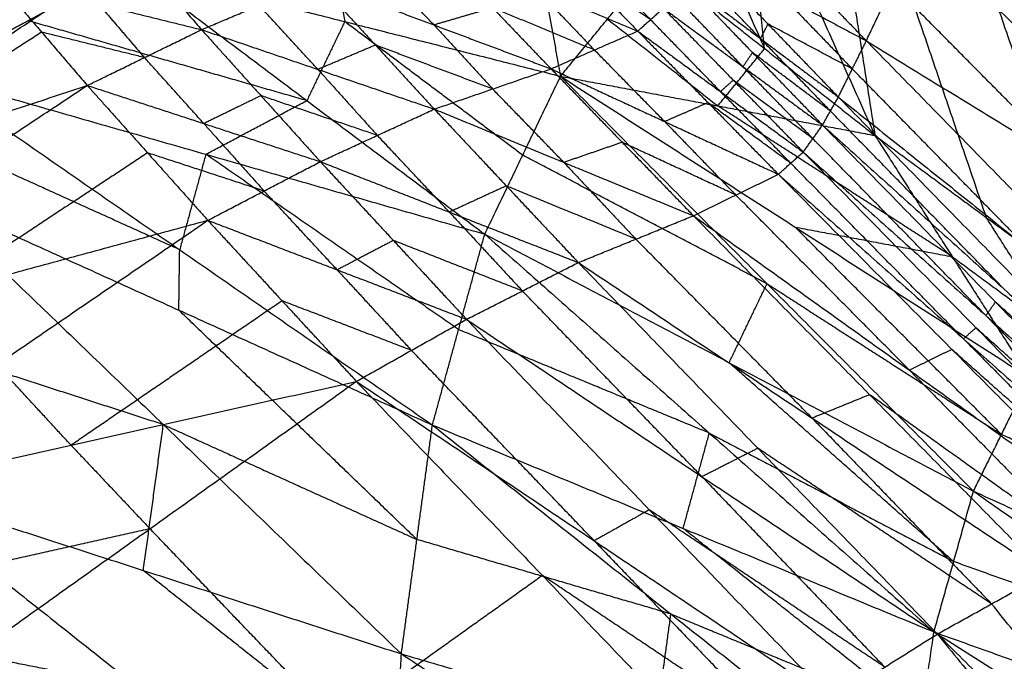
# Model space of a CAD drawing. Header units: millimetres. Extents: x -106 to 110, y -96 to 120.
# Tile 363 of 656: x -74.2 to -71.94, y 84.61 to 86.07. Entities that reach past the tile are written whole.
import ezdxf

# ---------------------------------------------------------------- set-up
doc = ezdxf.new("R2010")
doc.units = ezdxf.units.MM
doc.header["$MEASUREMENT"] = 0
doc.layers.add('Default', color=7, linetype='Continuous', true_color=0x000000)

msp = doc.modelspace()

# ---------------------------------------------------------------- linework, layer by layer
at = {"layer": 'Default'}
for points in [[(-72.2144, 88.5974, 11.3891), (-71.9718, 87.0158, 11.5455), (-71.7292, 85.4342, 11.702)], [(-72.2144, 88.5974, 11.3891), (-71.7154, 86.8415, 11.3661), (-71.2163, 85.0857, 11.343)], [(-72.5628, 87.8815, 11.7681), (-72.4007, 86.8455, 11.9209), (-72.2385, 85.8095, 12.0736)], [(-72.5628, 87.8815, 11.7681), (-72.146, 86.6578, 11.735), (-71.7292, 85.4342, 11.702)], [(-72.8458, 87.1648, 12.2049), (-72.5422, 86.4872, 12.1393), (-72.2385, 85.8095, 12.0736)], [(-71.9718, 87.0158, 11.5455), (-71.7223, 86.1379, 11.534), (-71.4728, 85.2599, 11.5225)], [(-72.4007, 86.8455, 11.9209), (-72.1923, 86.2337, 11.9043), (-71.9839, 85.6219, 11.8878)], [(-72.7946, 86.686, 12.3298), (-72.6428, 86.3472, 12.297), (-72.491, 86.0084, 12.2642)], [(-72.491, 86.0084, 12.2642), (-72.5166, 86.2478, 12.2017), (-72.5422, 86.4872, 12.1393)], [(-73.054, 86.4633, 12.6947), (-73.006, 86.2042, 12.3297), (-72.9581, 85.9451, 11.9648)], [(-72.5862, 86.3647, 13.8949), (-72.4222, 86.1955, 13.899), (-72.2582, 86.0263, 13.9032)], [(-73.5001, 86.3293, 12.3814), (-73.4761, 86.1998, 12.1989), (-73.4521, 86.0703, 12.0164)], [(-73.0461, 86.3203, 13.8828), (-72.9138, 86.1844, 13.9101), (-72.7814, 86.0486, 13.9373)], [(-73.9865, 86.29, 13.5676), (-73.8832, 86.1709, 13.6535), (-73.7799, 86.0518, 13.7394)], [(-72.2582, 86.0263, 13.9032), (-72.1975, 86.1541, 13.8978), (-72.1368, 86.2818, 13.8923)], [(-72.1368, 86.2818, 13.8923), (-71.7211, 85.8618, 13.7972), (-71.3054, 85.4417, 13.702)], [(-72.1368, 86.2818, 13.8923), (-71.5734, 86.1025, 13.8121), (-71.01, 85.9231, 13.7319)], [(-73.2472, 86.2415, 13.8419), (-73.1136, 86.1018, 13.8773), (-72.98, 85.9621, 13.9126)], [(-73.2472, 86.2415, 13.8419), (-73.0143, 86.145, 13.8896), (-72.7814, 86.0486, 13.9373)], [(-72.6449, 86.2323, 13.9158), (-72.4836, 86.0649, 13.9148), (-72.3223, 85.8975, 13.9139)], [(-72.6449, 86.2323, 13.9158), (-72.4515, 86.1293, 13.9095), (-72.2582, 86.0263, 13.9032)], [(-72.9581, 85.9451, 11.9648), (-72.8507, 86.0761, 12.2098), (-72.7434, 86.2072, 12.4547)], [(-72.8845, 86.2105, 13.91), (-72.8184, 86.1426, 13.9236), (-72.7522, 86.0747, 13.9372)], [(-72.7434, 86.2072, 12.4547), (-72.491, 86.0084, 12.2642), (-72.2385, 85.8095, 12.0736)], [(-74.4084, 85.9493, 11.8448), (-74.1773, 86.0724, 11.9564), (-73.9461, 86.1954, 12.0681)], [(-73.9461, 86.1954, 12.0681), (-73.5389, 85.8894, 11.8003), (-73.1316, 85.5835, 11.5325)], [(-73.9461, 86.1954, 12.0681), (-73.4521, 86.0703, 12.0164), (-72.9581, 85.9451, 11.9648)], [(-73.248, 86.0626, 13.8479), (-73.3148, 86.1325, 13.8302), (-73.3816, 86.2023, 13.8126)], [(-72.7522, 86.0747, 13.9372), (-72.833, 86.1295, 13.9237), (-72.9138, 86.1844, 13.9101)], [(-72.5007, 86.0315, 13.9208), (-72.5813, 86.1152, 13.9212), (-72.662, 86.1989, 13.9217)], [(-74.2505, 86.168, 13.5095), (-74.1459, 86.046, 13.6048), (-74.0414, 85.9241, 13.7002)], [(-74.2505, 86.168, 13.5095), (-74.0152, 86.1099, 13.6244), (-73.7799, 86.0518, 13.7394)], [(-73.7799, 86.0518, 13.7394), (-73.648, 86.1075, 13.7613), (-73.5161, 86.1631, 13.7832)], [(-73.5161, 86.1631, 13.7832), (-73.3816, 86.0165, 13.8311), (-73.2472, 85.8698, 13.879)], [(-73.5161, 86.1631, 13.7832), (-73.248, 86.0626, 13.8479), (-72.98, 85.9621, 13.9126)], [(-72.6791, 86.1654, 13.9276), (-72.5188, 85.9993, 13.9243), (-72.3585, 85.8332, 13.9209)], [(-72.6791, 86.1654, 13.9276), (-72.5007, 86.0315, 13.9208), (-72.3223, 85.8975, 13.9139)], [(-73.0143, 86.145, 13.8896), (-72.9475, 86.0752, 13.9073), (-72.8807, 86.0053, 13.925)], [(-71.7818, 85.734, 13.8026), (-71.9897, 85.944, 13.8502), (-72.1975, 86.1541, 13.8978)], [(-75.084, 85.4658, 11.6328), (-74.5882, 85.7949, 11.812), (-74.0925, 86.1241, 11.9913)], [(-72.5407, 85.967, 13.929), (-72.6209, 86.0501, 13.9307), (-72.701, 86.1331, 13.9324)], [(-72.4515, 86.1293, 13.9095), (-72.3709, 86.0456, 13.909), (-72.2903, 85.9619, 13.9085)], [(-74.0152, 86.1099, 13.6244), (-73.9629, 86.0489, 13.6721), (-73.9106, 85.9879, 13.7198)], [(-73.5135, 85.9608, 13.8092), (-73.5807, 86.0341, 13.7852), (-73.648, 86.1075, 13.7613)], [(-73.1136, 86.1018, 13.8773), (-73.1808, 86.0822, 13.8626), (-73.248, 86.0626, 13.8479)], [(-72.8807, 86.0053, 13.925), (-72.9972, 86.0536, 13.9011), (-73.1136, 86.1018, 13.8773)], [(-72.7814, 86.0486, 13.9373), (-72.7522, 86.0747, 13.9372), (-72.7229, 86.1008, 13.9371)], [(-72.7229, 86.1008, 13.9371), (-72.5628, 85.9361, 13.9321), (-72.4027, 85.7715, 13.9271)], [(-72.7229, 86.1008, 13.9371), (-72.5407, 85.967, 13.929), (-72.3585, 85.8332, 13.9209)], [(-73.5389, 85.8894, 11.8003), (-73.8581, 85.9809, 11.8784), (-74.1773, 86.0724, 11.9564)], [(-73.4521, 86.0703, 12.0164), (-73.4955, 85.9798, 11.9084), (-73.5389, 85.8894, 11.8003)], [(-73.0448, 85.7643, 11.7487), (-73.2485, 85.9173, 11.8825), (-73.4521, 86.0703, 12.0164)], [(-72.8507, 86.0761, 12.2098), (-72.7245, 85.9767, 12.1145), (-72.5983, 85.8773, 12.0192)], [(-72.5921, 85.91, 13.9322), (-72.6721, 85.9923, 13.9347), (-72.7522, 86.0747, 13.9372)], [(-74.0414, 85.9241, 13.7002), (-73.9106, 85.9879, 13.7198), (-73.7799, 86.0518, 13.7394)], [(-73.7799, 86.0518, 13.7394), (-73.6439, 85.9007, 13.7973), (-73.5079, 85.7495, 13.8552)], [(-73.7799, 86.0518, 13.7394), (-73.5135, 85.9608, 13.8092), (-73.2472, 85.8698, 13.879)], [(-73.248, 86.0626, 13.8479), (-73.1808, 85.9893, 13.8719), (-73.1136, 85.916, 13.8958)], [(-72.98, 85.9621, 13.9126), (-72.8807, 86.0053, 13.925), (-72.7814, 86.0486, 13.9373)], [(-72.7814, 86.0486, 13.9373), (-72.6205, 85.8846, 13.9326), (-72.4596, 85.7206, 13.9279)], [(-72.7814, 86.0486, 13.9373), (-72.5921, 85.91, 13.9322), (-72.4027, 85.7715, 13.9271)], [(-72.4836, 86.0649, 13.9148), (-72.4921, 86.0482, 13.9178), (-72.5007, 86.0315, 13.9208)], [(-72.2903, 85.9619, 13.9085), (-72.3869, 86.0134, 13.9117), (-72.4836, 86.0649, 13.9148)], [(-74.1459, 86.046, 13.6048), (-74.3952, 85.8856, 13.5661), (-74.6445, 85.7251, 13.5274)], [(-73.9106, 85.9879, 13.7198), (-74.0283, 86.017, 13.6623), (-74.1459, 86.046, 13.6048)], [(-72.5007, 86.0315, 13.9208), (-72.4205, 85.9484, 13.9191), (-72.3404, 85.8654, 13.9174)], [(-72.3223, 85.8975, 13.9139), (-72.2903, 85.9619, 13.9085), (-72.2582, 86.0263, 13.9032)], [(-72.2582, 86.0263, 13.9032), (-71.8546, 85.6137, 13.796), (-71.451, 85.201, 13.6888)], [(-72.2582, 86.0263, 13.9032), (-71.7818, 85.734, 13.8026), (-71.3054, 85.4417, 13.702)], [(-73.3816, 86.0165, 13.8311), (-73.4476, 85.9886, 13.8202), (-73.5135, 85.9608, 13.8092)], [(-73.1136, 85.916, 13.8958), (-73.2476, 85.9662, 13.8635), (-73.3816, 86.0165, 13.8311)], [(-72.7198, 85.8413, 13.9203), (-72.8002, 85.9233, 13.9226), (-72.8807, 86.0053, 13.925)], [(-72.5983, 85.8773, 12.0192), (-72.5446, 85.9428, 12.1417), (-72.491, 86.0084, 12.2642)], [(-73.7747, 85.8368, 13.7777), (-73.8426, 85.9124, 13.7487), (-73.9106, 85.9879, 13.7198)], [(-72.5188, 85.9993, 13.9243), (-72.5298, 85.9832, 13.9266), (-72.5407, 85.967, 13.929)], [(-72.3404, 85.8654, 13.9174), (-72.4296, 85.9324, 13.9208), (-72.5188, 85.9993, 13.9243)], [(-73.5135, 85.9608, 13.8092), (-73.4455, 85.8852, 13.8382), (-73.3775, 85.8097, 13.8671)], [(-73.2472, 85.8698, 13.879), (-73.1136, 85.916, 13.8958), (-72.98, 85.9621, 13.9126)], [(-72.98, 85.9621, 13.9126), (-72.817, 85.7939, 13.9151), (-72.654, 85.6257, 13.9176)], [(-72.98, 85.9621, 13.9126), (-72.7198, 85.8413, 13.9203), (-72.4596, 85.7206, 13.9279)], [(-72.5407, 85.967, 13.929), (-72.4607, 85.8847, 13.9265), (-72.3806, 85.8023, 13.924)], [(-71.8866, 85.5493, 13.8014), (-72.0884, 85.7556, 13.855), (-72.2903, 85.9619, 13.9085)], [(-74.4084, 85.9493, 11.8448), (-73.8299, 85.5478, 11.5177), (-73.2514, 85.1464, 11.1905)], [(-74.4084, 85.9493, 11.8448), (-73.77, 85.7664, 11.6887), (-73.1316, 85.5835, 11.5325)], [(-73.1316, 85.5835, 11.5325), (-73.0448, 85.7643, 11.7487), (-72.9581, 85.9451, 11.9648)], [(-72.9581, 85.9451, 11.9648), (-72.5983, 85.8773, 12.0192), (-72.2385, 85.8095, 12.0736)], [(-72.9581, 85.9451, 11.9648), (-72.4855, 85.47, 11.4851), (-72.013, 84.9949, 11.0054)], [(-72.9581, 85.9451, 11.9648), (-72.4214, 85.5998, 11.6487), (-71.8847, 85.2545, 11.3326)], [(-72.5628, 85.9361, 13.9321), (-72.5775, 85.9231, 13.9322), (-72.5921, 85.91, 13.9322)], [(-72.3806, 85.8023, 13.924), (-72.4717, 85.8692, 13.9281), (-72.5628, 85.9361, 13.9321)], [(-75.2477, 85.5261, 13.3546), (-74.6445, 85.7251, 13.5274), (-74.0414, 85.9241, 13.7002)], [(-75.0249, 85.2738, 13.595), (-74.5331, 85.599, 13.6476), (-74.0414, 85.9241, 13.7002)], [(-74.0414, 85.9241, 13.7002), (-73.9034, 85.7697, 13.7669), (-73.7655, 85.6152, 13.8337)], [(-74.0414, 85.9241, 13.7002), (-73.7747, 85.8368, 13.7777), (-73.5079, 85.7495, 13.8552)], [(-72.9506, 85.7478, 13.8983), (-73.0321, 85.8319, 13.8971), (-73.1136, 85.916, 13.8958)], [(-73.6439, 85.9007, 13.7973), (-73.7093, 85.8687, 13.7875), (-73.7747, 85.8368, 13.7777)], [(-73.3775, 85.8097, 13.8671), (-73.5107, 85.8552, 13.8322), (-73.6439, 85.9007, 13.7973)], [(-72.5921, 85.91, 13.9322), (-72.5116, 85.828, 13.9299), (-72.4312, 85.746, 13.9275)], [(-72.3585, 85.8332, 13.9209), (-72.3404, 85.8654, 13.9174), (-72.3223, 85.8975, 13.9139)], [(-72.3223, 85.8975, 13.9139), (-71.9243, 85.4896, 13.7998), (-71.5263, 85.0816, 13.6856)], [(-72.3223, 85.8975, 13.9139), (-71.8866, 85.5493, 13.8014), (-71.451, 85.201, 13.6888)], [(-73.77, 85.7664, 11.6887), (-73.6544, 85.8279, 11.7445), (-73.5389, 85.8894, 11.8003)], [(-73.5079, 85.7495, 13.8552), (-73.3775, 85.8097, 13.8671), (-73.2472, 85.8698, 13.879)], [(-73.2472, 85.8698, 13.879), (-73.0823, 85.6941, 13.8924), (-72.9174, 85.5185, 13.9057)], [(-73.2472, 85.8698, 13.879), (-72.9506, 85.7478, 13.8983), (-72.654, 85.6257, 13.9176)], [(-72.6205, 85.8846, 13.9326), (-72.6701, 85.863, 13.9264), (-72.7198, 85.8413, 13.9203)], [(-72.4312, 85.746, 13.9275), (-72.5258, 85.8153, 13.9301), (-72.6205, 85.8846, 13.9326)], [(-72.0616, 85.532, 11.7031), (-72.33, 85.7047, 11.8611), (-72.5983, 85.8773, 12.0192)], [(-71.9424, 85.4574, 13.8033), (-72.1414, 85.6614, 13.8603), (-72.3404, 85.8654, 13.9174)], [(-73.7747, 85.8368, 13.7777), (-73.7057, 85.7596, 13.8111), (-73.6367, 85.6824, 13.8445)], [(-72.7198, 85.8413, 13.9203), (-72.6383, 85.7572, 13.9215), (-72.5568, 85.6731, 13.9227)], [(-72.4027, 85.7715, 13.9271), (-72.3806, 85.8023, 13.924), (-72.3585, 85.8332, 13.9209)], [(-72.3585, 85.8332, 13.9209), (-71.9626, 85.4281, 13.8032), (-71.5667, 85.023, 13.6855)], [(-72.3585, 85.8332, 13.9209), (-71.9424, 85.4574, 13.8033), (-71.5263, 85.0816, 13.6856)], [(-73.8299, 85.5478, 11.5177), (-74.1201, 85.6794, 11.6331), (-74.4103, 85.811, 11.7486)], [(-73.2127, 85.634, 13.8805), (-73.2951, 85.7218, 13.8738), (-73.3775, 85.8097, 13.8671)], [(-71.9847, 85.3972, 13.8063), (-72.1827, 85.5998, 13.8652), (-72.3806, 85.8023, 13.924)], [(-72.2385, 85.8095, 12.0736), (-72.0616, 85.532, 11.7031), (-71.8847, 85.2545, 11.3326)], [(-72.2385, 85.8095, 12.0736), (-71.9839, 85.6219, 11.8878), (-71.7292, 85.4342, 11.702)], [(-72.817, 85.7939, 13.9151), (-72.8838, 85.7708, 13.9067), (-72.9506, 85.7478, 13.8983)], [(-72.5568, 85.6731, 13.9227), (-72.6869, 85.7335, 13.9189), (-72.817, 85.7939, 13.9151)], [(-73.9034, 85.7697, 13.7669), (-74.1493, 85.6071, 13.7406), (-74.3952, 85.4445, 13.7143)], [(-73.6367, 85.6824, 13.8445), (-73.7701, 85.726, 13.8057), (-73.9034, 85.7697, 13.7669)], [(-73.77, 85.7664, 11.6887), (-73.8, 85.6571, 11.6032), (-73.8299, 85.5478, 11.5177)], [(-73.1915, 85.3649, 11.3615), (-73.4808, 85.5657, 11.5251), (-73.77, 85.7664, 11.6887)], [(-72.4855, 85.47, 11.4851), (-72.7652, 85.6171, 11.6169), (-73.0448, 85.7643, 11.7487)], [(-72.4596, 85.7206, 13.9279), (-72.4312, 85.746, 13.9275), (-72.4027, 85.7715, 13.9271)], [(-72.4027, 85.7715, 13.9271), (-72.0073, 85.3692, 13.8069), (-71.6119, 84.967, 13.6866)], [(-72.4027, 85.7715, 13.9271), (-71.9847, 85.3972, 13.8063), (-71.5667, 85.023, 13.6855)], [(-73.7655, 85.6152, 13.8337), (-73.6367, 85.6824, 13.8445), (-73.5079, 85.7495, 13.8552)], [(-73.5079, 85.7495, 13.8552), (-73.3407, 85.569, 13.8772), (-73.1734, 85.3884, 13.8992)], [(-73.5079, 85.7495, 13.8552), (-73.2127, 85.634, 13.8805), (-72.9174, 85.5185, 13.9057)], [(-72.9506, 85.7478, 13.8983), (-72.8682, 85.6599, 13.905), (-72.7857, 85.5721, 13.9117)], [(-72.0357, 85.3438, 13.8073), (-72.2334, 85.5449, 13.8674), (-72.4312, 85.746, 13.9275)], [(-72.654, 85.6257, 13.9176), (-72.5568, 85.6731, 13.9227), (-72.4596, 85.7206, 13.9279)], [(-72.4596, 85.7206, 13.9279), (-72.0623, 85.3195, 13.8079), (-71.6651, 84.9184, 13.6879)], [(-72.4596, 85.7206, 13.9279), (-72.0357, 85.3438, 13.8073), (-71.6119, 84.967, 13.6866)], [(-73.0823, 85.6941, 13.8924), (-73.1475, 85.6641, 13.8864), (-73.2127, 85.634, 13.8805)], [(-72.7857, 85.5721, 13.9117), (-72.934, 85.6331, 13.902), (-73.0823, 85.6941, 13.8924)], [(-74.4122, 85.6726, 11.6524), (-73.8674, 85.1474, 11.2887), (-73.3225, 84.6223, 10.9249)], [(-74.4122, 85.6726, 11.6524), (-73.8318, 85.4095, 11.4215), (-73.2514, 85.1464, 11.1905)], [(-73.4695, 85.5018, 13.8664), (-73.5531, 85.5921, 13.8555), (-73.6367, 85.6824, 13.8445)], [(-72.1596, 85.2721, 13.8027), (-72.3582, 85.4726, 13.8627), (-72.5568, 85.6731, 13.9227)], [(-73.2127, 85.634, 13.8805), (-73.129, 85.5437, 13.8915), (-73.0454, 85.4534, 13.9025)], [(-72.9174, 85.5185, 13.9057), (-72.7857, 85.5721, 13.9117), (-72.654, 85.6257, 13.9176)], [(-72.654, 85.6257, 13.9176), (-72.2506, 85.2158, 13.807), (-71.8472, 84.8059, 13.6964)], [(-72.654, 85.6257, 13.9176), (-72.1596, 85.2721, 13.8027), (-71.6651, 84.9184, 13.6879)], [(-71.8069, 85.3443, 11.5173), (-71.8954, 85.4831, 11.7025), (-71.9839, 85.6219, 11.8878)], [(-75.0249, 85.2738, 13.595), (-74.3952, 85.4445, 13.7143), (-73.7655, 85.6152, 13.8337)], [(-74.7315, 84.9538, 13.7752), (-74.2485, 85.2845, 13.8045), (-73.7655, 85.6152, 13.8337)], [(-73.7655, 85.6152, 13.8337), (-73.5955, 85.4308, 13.8633), (-73.4256, 85.2464, 13.8929)], [(-73.7655, 85.6152, 13.8337), (-73.4695, 85.5018, 13.8664), (-73.1734, 85.3884, 13.8992)], [(-71.9488, 85.1247, 11.169), (-72.1851, 85.3622, 11.4088), (-72.4214, 85.5998, 11.6487)], [(-72.4214, 85.5998, 11.6487), (-72.2415, 85.5659, 11.6759), (-72.0616, 85.532, 11.7031)], [(-73.2514, 85.1464, 11.1905), (-73.1915, 85.3649, 11.3615), (-73.1316, 85.5835, 11.5325)], [(-73.1316, 85.5835, 11.5325), (-72.6176, 85.128, 11.1403), (-72.1035, 84.6726, 10.748)], [(-73.1316, 85.5835, 11.5325), (-72.5723, 85.2892, 11.269), (-72.013, 84.9949, 11.0054)], [(-73.3407, 85.569, 13.8772), (-73.4051, 85.5354, 13.8718), (-73.4695, 85.5018, 13.8664)], [(-73.0454, 85.4534, 13.9025), (-73.193, 85.5112, 13.8898), (-73.3407, 85.569, 13.8772)], [(-72.3823, 85.1622, 13.8011), (-72.584, 85.3671, 13.8564), (-72.7857, 85.5721, 13.9117)], [(-73.8318, 85.4095, 11.4215), (-73.8309, 85.4787, 11.4696), (-73.8299, 85.5478, 11.5177)], [(-72.0616, 85.532, 11.7031), (-71.9343, 85.4382, 11.6102), (-71.8069, 85.3443, 11.5173)], [(-73.1734, 85.3884, 13.8992), (-73.0454, 85.4534, 13.9025), (-72.9174, 85.5185, 13.9057)], [(-72.9174, 85.5185, 13.9057), (-72.5065, 85.0931, 13.8091), (-72.0956, 84.6678, 13.7124)], [(-72.9174, 85.5185, 13.9057), (-72.3823, 85.1622, 13.8011), (-71.8472, 84.8059, 13.6964)], [(-73.4695, 85.5018, 13.8664), (-73.3845, 85.4096, 13.8812), (-73.2995, 85.3174, 13.896)], [(-72.5723, 85.2892, 11.269), (-72.5289, 85.3796, 11.377), (-72.4855, 85.47, 11.4851)], [(-72.4855, 85.47, 11.4851), (-72.2172, 85.2973, 11.327), (-71.9488, 85.1247, 11.169)], [(-72.6345, 85.0281, 13.8058), (-72.8399, 85.2407, 13.8541), (-73.0454, 85.4534, 13.9025)], [(-73.5955, 85.4308, 13.8633), (-73.837, 85.2654, 13.8487), (-74.0785, 85.1001, 13.834)], [(-73.2995, 85.3174, 13.896), (-73.4475, 85.3741, 13.8797), (-73.5955, 85.4308, 13.8633)], [(-71.9626, 85.4281, 13.8032), (-71.9736, 85.4127, 13.8048), (-71.9847, 85.3972, 13.8063)], [(-71.5465, 85.0523, 13.6856), (-71.7545, 85.2402, 13.7444), (-71.9626, 85.4281, 13.8032)], [(-73.287, 84.8843, 11.0577), (-73.5594, 85.1469, 11.2396), (-73.8318, 85.4095, 11.4215)], [(-71.9847, 85.3972, 13.8063), (-71.787, 85.1961, 13.7462), (-71.5893, 84.995, 13.6861)], [(-73.4256, 85.2464, 13.8929), (-73.2995, 85.3174, 13.896), (-73.1734, 85.3884, 13.8992)], [(-73.1734, 85.3884, 13.8992), (-72.755, 84.9523, 13.8131), (-72.3366, 84.5163, 13.7271)], [(-73.1734, 85.3884, 13.8992), (-72.6345, 85.0281, 13.8058), (-72.0956, 84.6678, 13.7124)], [(-72.6176, 85.128, 11.1403), (-72.9045, 85.2465, 11.2509), (-73.1915, 85.3649, 11.3615)], [(-72.0073, 85.3692, 13.8069), (-72.0215, 85.3565, 13.8071), (-72.0357, 85.3438, 13.8073)], [(-71.5893, 84.995, 13.6861), (-71.7983, 85.1821, 13.7465), (-72.0073, 85.3692, 13.8069)], [(-73.8674, 85.1474, 11.2887), (-74.1626, 85.243, 11.386), (-74.4579, 85.3385, 11.4833)], [(-72.0357, 85.3438, 13.8073), (-71.8371, 85.1432, 13.7473), (-71.6385, 84.9427, 13.6872)], [(-72.8811, 84.8813, 13.81), (-73.0903, 85.0994, 13.853), (-73.2995, 85.3174, 13.896)], [(-72.0623, 85.3195, 13.8079), (-72.111, 85.2958, 13.8053), (-72.1596, 85.2721, 13.8027)], [(-71.6385, 84.9427, 13.6872), (-71.8504, 85.1311, 13.7476), (-72.0623, 85.3195, 13.8079)], [(-74.0785, 85.1001, 13.834), (-74.1635, 85.1923, 13.8192), (-74.2485, 85.2845, 13.8045)], [(-72.0583, 84.8337, 10.8767), (-72.3153, 85.0614, 11.0728), (-72.5723, 85.2892, 11.269)], [(-72.1596, 85.2721, 13.8027), (-71.9579, 85.0671, 13.7475), (-71.7562, 84.8622, 13.6922)], [(-74.7315, 84.9538, 13.7752), (-74.0785, 85.1001, 13.834), (-73.4256, 85.2464, 13.8929)], [(-74.3704, 84.5714, 13.8747), (-73.898, 84.9089, 13.8838), (-73.4256, 85.2464, 13.8929)], [(-73.4256, 85.2464, 13.8929), (-72.9995, 84.8018, 13.8164), (-72.5734, 84.3572, 13.7399)], [(-73.4256, 85.2464, 13.8929), (-72.8811, 84.8813, 13.81), (-72.3366, 84.5163, 13.7271)], [(-72.013, 84.9949, 11.0054), (-71.9488, 85.1247, 11.169), (-71.8847, 85.2545, 11.3326)], [(-72.2506, 85.2158, 13.807), (-72.3165, 85.189, 13.804), (-72.3823, 85.1622, 13.8011)], [(-71.7562, 84.8622, 13.6922), (-72.0034, 85.039, 13.7496), (-72.2506, 85.2158, 13.807)], [(-73.9131, 84.8134, 11.1196), (-73.8902, 84.9804, 11.2041), (-73.8674, 85.1474, 11.2887)], [(-73.8674, 85.1474, 11.2887), (-73.5772, 85.0159, 11.1732), (-73.287, 84.8843, 11.0577)], [(-73.3225, 84.6223, 10.9249), (-73.287, 84.8843, 11.0577), (-73.2514, 85.1464, 11.1905)], [(-73.2514, 85.1464, 11.1905), (-72.7056, 84.7137, 10.8713), (-72.1597, 84.281, 10.552)], [(-73.2514, 85.1464, 11.1905), (-72.6775, 84.9095, 10.9693), (-72.1035, 84.6726, 10.748)], [(-72.3823, 85.1622, 13.8011), (-72.1769, 84.9495, 13.7527), (-71.9714, 84.7368, 13.7044)], [(-72.6775, 84.9095, 10.9693), (-72.6475, 85.0188, 11.0548), (-72.6176, 85.128, 11.1403)], [(-72.6176, 85.128, 11.1403), (-72.3379, 84.9809, 11.0085), (-72.0583, 84.8337, 10.8767)], [(-71.3948, 84.8717, 10.9204), (-71.6718, 84.9982, 11.0447), (-71.9488, 85.1247, 11.169)], [(-74.0785, 85.1001, 13.834), (-73.9883, 85.0045, 13.8589), (-73.898, 84.9089, 13.8838)], [(-72.5065, 85.0931, 13.8091), (-72.5705, 85.0606, 13.8074), (-72.6345, 85.0281, 13.8058)], [(-71.9714, 84.7368, 13.7044), (-72.2389, 84.915, 13.7567), (-72.5065, 85.0931, 13.8091)], [(-72.6345, 85.0281, 13.8058), (-72.4253, 84.81, 13.7627), (-72.2161, 84.592, 13.7197)], [(-74.5036, 85.0044, 11.3142), (-73.9259, 84.5458, 11.0287), (-73.3481, 84.0873, 10.7431)], [(-74.5036, 85.0044, 11.3142), (-73.9131, 84.8134, 11.1196), (-73.3225, 84.6223, 10.9249)], [(-72.1035, 84.6726, 10.748), (-72.0583, 84.8337, 10.8767), (-72.013, 84.9949, 11.0054)], [(-72.013, 84.9949, 11.0054), (-71.4941, 84.6313, 10.6669), (-70.9753, 84.2677, 10.3284)], [(-72.013, 84.9949, 11.0054), (-71.4589, 84.7419, 10.7568), (-70.9048, 84.489, 10.5082)], [(-72.755, 84.9523, 13.8131), (-72.818, 84.9168, 13.8116), (-72.8811, 84.8813, 13.81)], [(-72.2161, 84.592, 13.7197), (-72.4855, 84.7722, 13.7664), (-72.755, 84.9523, 13.8131)], [(-73.898, 84.9089, 13.8838), (-74.2245, 84.8357, 13.8543), (-74.5509, 84.7626, 13.8249)], [(-73.4719, 84.4643, 13.8073), (-73.6849, 84.6866, 13.8455), (-73.898, 84.9089, 13.8838)], [(-72.1316, 84.4768, 10.65), (-72.4045, 84.6932, 10.8096), (-72.6775, 84.9095, 10.9693)], [(-72.7056, 84.7137, 10.8713), (-72.9963, 84.799, 10.9645), (-73.287, 84.8843, 11.0577)], [(-72.8811, 84.8813, 13.81), (-72.668, 84.659, 13.7717), (-72.455, 84.4368, 13.7335)], [(-71.4941, 84.6313, 10.6669), (-71.7762, 84.7325, 10.7718), (-72.0583, 84.8337, 10.8767)], [(-73.3353, 84.3548, 10.834), (-73.6242, 84.5841, 10.9768), (-73.9131, 84.8134, 11.1196)], [(-72.9995, 84.8018, 13.8164), (-73.2357, 84.6331, 13.8118), (-73.4719, 84.4643, 13.8073)], [(-72.455, 84.4368, 13.7335), (-72.7272, 84.6193, 13.7749), (-72.9995, 84.8018, 13.8164)], [(-72.0956, 84.6678, 13.7124), (-71.9714, 84.7368, 13.7044), (-71.8472, 84.8059, 13.6964)], [(-72.0956, 84.6678, 13.7124), (-71.9714, 84.7368, 13.7044), (-71.8472, 84.8059, 13.6964)], [(-71.1732, 83.7481, 13.152), (-71.5723, 84.2425, 13.4282), (-71.9714, 84.7368, 13.7044)], [(-72.7411, 84.4516, 10.7384), (-72.7233, 84.5827, 10.8048), (-72.7056, 84.7137, 10.8713)], [(-72.7056, 84.7137, 10.8713), (-72.4186, 84.5952, 10.7606), (-72.1316, 84.4768, 10.65)], [(-72.1597, 84.281, 10.552), (-72.1316, 84.4768, 10.65), (-72.1035, 84.6726, 10.748)], [(-72.1035, 84.6726, 10.748), (-71.5627, 84.3323, 10.4715), (-71.0218, 83.992, 10.1949)], [(-72.1035, 84.6726, 10.748), (-71.5394, 84.4701, 10.5382), (-70.9753, 84.2677, 10.3284)], [(-73.9259, 84.5458, 11.0287), (-74.2218, 84.6045, 11.1124), (-74.5177, 84.6631, 11.1962)], [(-72.3366, 84.5163, 13.7271), (-72.2161, 84.592, 13.7197), (-72.0956, 84.6678, 13.7124)], [(-72.3366, 84.5163, 13.7271), (-72.2161, 84.592, 13.7197), (-72.0956, 84.6678, 13.7124)], [(-72.0956, 84.6678, 13.7124), (-71.2721, 83.6526, 13.1539), (-70.4485, 82.6375, 12.5955)], [(-72.0956, 84.6678, 13.7124), (-71.1732, 83.7481, 13.152), (-70.2509, 82.8283, 12.5917)], [(-73.3481, 84.0873, 10.7431), (-73.3353, 84.3548, 10.834), (-73.3225, 84.6223, 10.9249)], [(-73.3225, 84.6223, 10.9249), (-72.7536, 84.2514, 10.6728), (-72.1846, 83.8806, 10.4207)], [(-73.3225, 84.6223, 10.9249), (-72.7411, 84.4516, 10.7384), (-72.1597, 84.281, 10.552)]]:
    msp.add_open_spline(points, degree=2, dxfattribs=at)

doc.saveas('drawing.dxf')
